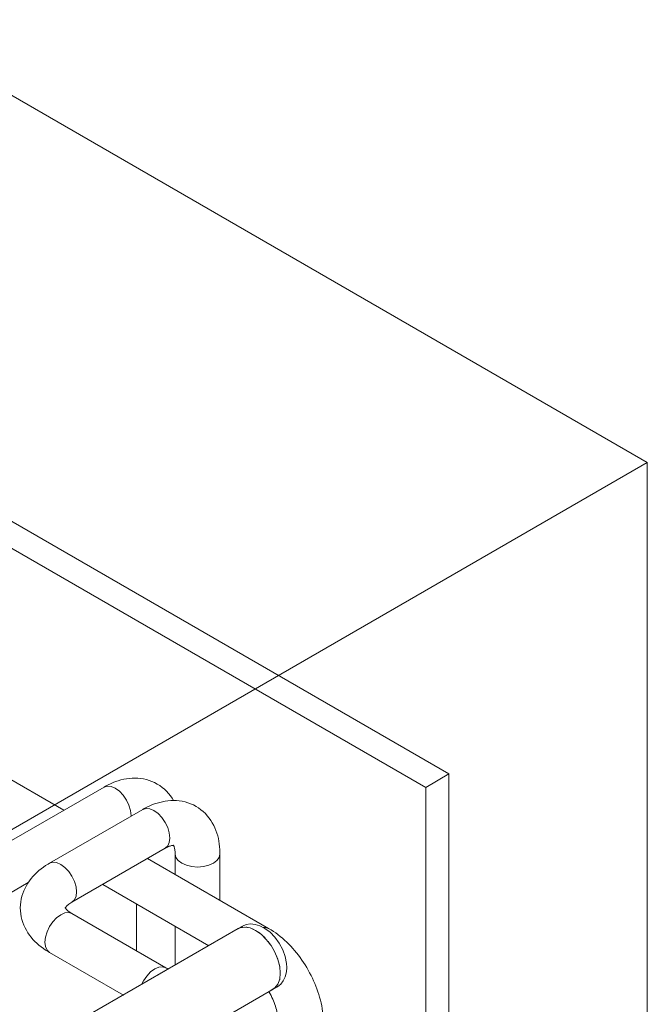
# Model space of a CAD drawing. Header units: metres. Extents: x -54598 to 1827199, y -329446 to -256744.
# Tile 449 of 474: x 227366 to 231185, y -286400 to -280412. Entities that reach past the tile are written whole.
import ezdxf

# ---------------------------------------------------------------- set-up
doc = ezdxf.new("R2010")
doc.units = ezdxf.units.M
for name, color, linetype, lineweight in [('A-WALL', 113, 'Continuous', 20), ('G-ANNO-SYMB', 7, 'Continuous', 9), ('P-PIPE', 7, 'Continuous', 20)]:
    doc.layers.add(name, color=color, linetype=linetype, lineweight=lineweight)

# ---------------------------------------------------------------- blocks, each defined once
blk = doc.blocks.new('ADSK_СтальСварка_Заглушка_ГОСТ17379-2001 - Исполнение 2-V133-AKS22')
at = {"layer": 'P-PIPE', "color": 1}
for p, q in [((19232.8, 14544.6), (19206.3, 14529.3)), ((19419.3, 14160.3), (19445.8, 14175.7))]:
    blk.add_line(p, q, dxfattribs=at)
for points in [[(19232.8, 14544.6, 0), (19255.7, 14554.1, 0), (19281.3, 14557.8, 0), (19309.3, 14555.3, 0), (19339.1, 14546.2, 0), (19370.1, 14530.1, 0), (19401.1, 14506.9, 0), (19430.5, 14476.8, 0), (19456.6, 14440.9, 0), (19477.8, 14401, 0), (19492.8, 14359.1, 0), (19500.8, 14317.7, 0), (19502.1, 14293.3, 0)], [(19197.6, 14523.4, 0), (19200, 14525.2, 0), (19213.9, 14533.1, 0)], [(19222.3, 14536.1, 0), (19227.2, 14537.3, 0), (19236, 14538.7, 0)], [(19253.7, 14538.9, 0), (19259.3, 14538.3, 0), (19268.3, 14536.6, 0)], [(19287.4, 14530.9, 0), (19294.6, 14527.9, 0), (19303, 14524, 0)], [(19322.6, 14512.7, 0), (19330.9, 14507, 0), (19338.1, 14501.6, 0)], [(19357.2, 14485.3, 0), (19366.2, 14476.6, 0), (19371.8, 14470.7, 0)], [(19389.6, 14450.1, 0), (19398.3, 14438.5, 0), (19402.3, 14432.9, 0)], [(19417.8, 14408.8, 0), (19425.5, 14395, 0), (19427.9, 14390.4, 0)], [(19440.4, 14363.4, 0), (19446.1, 14348.6, 0), (19447.3, 14345.4, 0)], [(19456.2, 14315.2, 0), (19459, 14302, 0), (19459.3, 14300.4, 0)], [(19445.8, 14175.7, 0), (19465.5, 14190.7, 0), (19481.5, 14211.1, 0), (19493.3, 14236.5, 0), (19500.4, 14266.9, 0), (19502.1, 14293.3, 0)], [(19459.5, 14220.9, 0), (19459, 14218.8, 0), (19456.2, 14208.9, 0)], [(19428, 14166.3, 0), (19425.5, 14164.4, 0), (19411.6, 14156.5, 0)], [(19447.3, 14188.9, 0), (19446.1, 14187, 0), (19440.4, 14178.8, 0)]]:
    blk.add_polyline3d(points, dxfattribs=at)
blk = doc.blocks.new('ADSK_СтальСварка_Врезка - Врезка стальная-685677-AKS22')
at = {"layer": 'P-PIPE', "color": 1}
for p, q in [((18774.3, 14286.6), (18767.2, 14290.7)), ((18781.5, 14282.5), (18774.3, 14286.6))]:
    blk.add_line(p, q, dxfattribs=at)
for points in [[(18619.2, 14189.3, 0), (18630.7, 14211.9, 0), (18650.7, 14241.2, 0), (18674, 14265.7, 0), (18699, 14284, 0), (18724, 14294.6, 0), (18747.2, 14296.9, 0), (18767.2, 14290.7, 0)], [(18757.9, 14269.6, 0), (18739, 14260.8, 0), (18720.2, 14247.8, 0)]]:
    blk.add_polyline3d(points, dxfattribs=at)
blk = doc.blocks.new('ADSK_СтальСварка_Отвод_ГОСТ17375-2001 - Исполнение 2-703165-AKS22')
at = {"layer": 'P-PIPE', "color": 1}
for points in [[(19359.4, 14536.6, 0), (19372.3, 14536.9, 0), (19392.3, 14530.8, 0)], [(19392.3, 14530.8, 0), (19406.9, 14522, 0), (19421.2, 14512.7, 0), (19435.3, 14503, 0), (19449.2, 14492.7, 0), (19462.8, 14482, 0), (19476.1, 14470.9, 0), (19489.2, 14459.3, 0), (19502, 14447.3, 0), (19514.6, 14434.9, 0), (19526.9, 14422.2, 0), (19538.9, 14409, 0), (19550.6, 14395.6, 0), (19562, 14381.8, 0), (19573.1, 14367.6, 0), (19584, 14353.2, 0), (19594.5, 14338.5, 0), (19604.6, 14323.5, 0), (19614.5, 14308.3, 0), (19623.9, 14292.8, 0), (19633.1, 14277.1, 0), (19641.8, 14261.2, 0), (19650.2, 14245.1, 0), (19658.2, 14228.9, 0), (19665.8, 14212.5, 0), (19673, 14195.9, 0), (19679.8, 14179.3, 0), (19686.1, 14162.5, 0), (19692.1, 14145.6, 0), (19697.6, 14128.7, 0), (19702.6, 14111.7, 0), (19707.2, 14094.6, 0), (19711.3, 14077.5, 0), (19714.9, 14060.4, 0), (19718, 14043.3, 0), (19720.6, 14026.1, 0), (19722.7, 14009, 0), (19724.3, 13991.9, 0), (19725.3, 13974.9, 0), (19725.7, 13957.9, 0), (19725.7, 13953.3, 0)], [(19393.1, 14146.8, 0), (19395.5, 14142.6, 0), (19401.2, 14132.2, 0), (19406.7, 14121.8, 0), (19411.9, 14111.2, 0), (19416.8, 14100.6, 0), (19421.4, 14090, 0), (19425.7, 14079.4, 0), (19429.7, 14068.8, 0), (19433.4, 14058.3, 0), (19436.8, 14047.9, 0), (19439.8, 14037.6, 0), (19442.5, 14027.4, 0), (19444.9, 14017.5, 0), (19447, 14007.7, 0), (19448.7, 13998.2, 0), (19450.1, 13988.9, 0), (19451.2, 13980, 0), (19452, 13971.4, 0), (19452.5, 13963.2, 0), (19452.7, 13955.3, 0), (19452.7, 13953.3, 0)], [(19685.7, 13897.5, 0), (19657.5, 13885, 0), (19624.6, 13877.1, 0), (19589.2, 13874.5, 0), (19553.9, 13877.1, 0), (19521, 13885, 0), (19492.7, 13897.5, 0), (19471, 13913.9, 0), (19457.4, 13932.9, 0), (19452.7, 13953.3, 0)], [(19725.7, 13953.3, 0), (19721.1, 13932.9, 0), (19707.4, 13913.9, 0), (19685.7, 13897.5, 0)]]:
    blk.add_polyline3d(points, dxfattribs=at)
blk = doc.blocks.new('ADSK_СтальСварка_Отвод_ГОСТ17375-2001 - Исполнение 2-V223-AKS22')
at = {"layer": 'P-PIPE', "color": 1}
for points in [[(18950.4, 15272.8, 0), (18934.4, 15281.3, 0), (18917.9, 15288.7, 0), (18901, 15294.9, 0), (18883.8, 15299.9, 0), (18866.4, 15303.8, 0), (18848.9, 15306.5, 0), (18831.4, 15308.1, 0), (18814, 15308.7, 0), (18796.7, 15308.2, 0), (18779.6, 15306.8, 0), (18762.6, 15304.5, 0), (18745.9, 15301.4, 0), (18729.4, 15297.4, 0), (18713.2, 15292.8, 0), (18697.2, 15287.4, 0), (18681.5, 15281.3, 0), (18666, 15274.7, 0), (18650.8, 15267.4, 0), (18635.8, 15259.5, 0), (18626.4, 15254.2, 0)], [(18950.4, 15272.8, 0), (18965.8, 15263.2, 0), (18980.4, 15252.6, 0), (18994.2, 15241.1, 0), (19007.2, 15228.7, 0), (19019.2, 15215.5, 0), (19030.3, 15201.8, 0), (19040.5, 15187.4, 0), (19049.7, 15172.6, 0), (19057.9, 15157.4, 0), (19065.3, 15141.9, 0), (19071.8, 15126, 0), (19077.4, 15110, 0), (19082.2, 15093.8, 0), (19086.3, 15077.4, 0), (19089.6, 15060.8, 0), (19092.3, 15044.2, 0), (19094.2, 15027.4, 0), (19095.5, 15010.6, 0), (19096.2, 14993.7, 0), (19096.3, 14982.9, 0)], [(18694.7, 15247.5, 0), (18669.7, 15258.1, 0), (18646.4, 15260.4, 0), (18626.4, 15254.2, 0)], [(18762.9, 15017.8, 0), (18778.2, 15032, 0), (18787.9, 15053.3, 0), (18791.2, 15080.3, 0), (18787.9, 15111, 0), (18778.2, 15143.5, 0), (18762.9, 15175.4, 0), (18742.9, 15204.7, 0), (18719.6, 15229.3, 0), (18694.7, 15247.5, 0)], [(18816, 15035.5, 0), (18815.8, 15035.5, 0), (18815.2, 15035.6, 0), (18814.2, 15035.6, 0), (18812.7, 15035.7, 0), (18810.7, 15035.6, 0), (18808.1, 15035.3, 0), (18805.1, 15034.8, 0), (18801.5, 15034.1, 0), (18797.4, 15033, 0), (18792.9, 15031.7, 0), (18788, 15029.9, 0), (18782.7, 15027.8, 0), (18777, 15025.2, 0), (18771, 15022.2, 0), (18764.6, 15018.8, 0), (18762.9, 15017.8, 0)], [(18812.2, 15037.6, 0), (18812.5, 15037.1, 0), (18813.1, 15036.3, 0)], [(18813.9, 15035, 0), (18814.8, 15033.2, 0), (18815.9, 15030.8, 0), (18817, 15027.9, 0), (18818.1, 15024.5, 0), (18819.2, 15020.5, 0), (18820.3, 15015.9, 0), (18821.3, 15010.7, 0), (18822.1, 15005, 0), (18822.7, 14998.8, 0), (18823.1, 14992.1, 0), (18823.3, 14984.9, 0), (18823.3, 14982.9, 0)], [(18863.3, 14927.2, 0), (18841.6, 14943.5, 0), (18828, 14962.5, 0), (18823.3, 14982.9, 0)], [(19096.3, 14982.9, 0), (19091.7, 14962.5, 0), (19078, 14943.5, 0), (19056.3, 14927.2, 0), (19028.1, 14914.7, 0), (18995.2, 14906.8, 0), (18959.8, 14904.1, 0), (18924.5, 14906.8, 0), (18891.6, 14914.7, 0), (18863.3, 14927.2, 0)]]:
    blk.add_polyline3d(points, dxfattribs=at)
blk = doc.blocks.new('ADSK_СтальСварка_Отвод_ГОСТ17375-2001 - Исполнение 2-V225-AKS22')
at = {"layer": 'P-PIPE', "color": 5}
for points in [[(18714.8, 15408.8, 0), (18698.8, 15417.3, 0), (18682.3, 15424.7, 0), (18665.4, 15430.9, 0), (18648.2, 15435.9, 0), (18630.8, 15439.8, 0), (18613.3, 15442.5, 0), (18595.8, 15444.1, 0), (18578.4, 15444.7, 0), (18561.1, 15444.2, 0), (18544, 15442.8, 0), (18527, 15440.5, 0), (18510.3, 15437.4, 0), (18493.8, 15433.5, 0), (18477.6, 15428.8, 0), (18461.6, 15423.4, 0), (18445.9, 15417.4, 0), (18430.4, 15410.7, 0), (18415.2, 15403.4, 0), (18400.2, 15395.5, 0), (18390.8, 15390.3, 0)], [(18459.1, 15383.5, 0), (18434.1, 15394.1, 0), (18410.8, 15396.4, 0), (18390.8, 15390.3, 0)], [(18714.8, 15408.8, 0), (18730.2, 15399.2, 0), (18744.8, 15388.6, 0), (18758.6, 15377.1, 0), (18771.6, 15364.7, 0), (18783.6, 15351.6, 0), (18794.7, 15337.8, 0), (18804.9, 15323.4, 0), (18814.1, 15308.6, 0), (18814.5, 15307.9, 0)], [(18555.5, 15212.9, 0), (18555.6, 15216.3, 0), (18552.3, 15247.1, 0), (18542.6, 15279.5, 0), (18527.3, 15311.5, 0), (18507.3, 15340.7, 0), (18484, 15365.3, 0), (18459.1, 15383.5, 0)]]:
    blk.add_polyline3d(points, dxfattribs=at)
blk = doc.blocks.new('ADSK_СтальСварка_Отвод_ГОСТ17375-2001 - Исполнение 2-V226-AKS22')
at = {"layer": 'P-PIPE', "color": 1}
for points in [[(17881.2, 14655.5, 0), (17881.9, 14673.6, 0), (17883.7, 14691.6, 0), (17886.8, 14709.3, 0), (17891.1, 14726.7, 0), (17896.4, 14743.7, 0), (17902.8, 14760.2, 0), (17910.1, 14776.2, 0), (17918.4, 14791.6, 0), (17927.4, 14806.3, 0), (17937.2, 14820.5, 0), (17947.7, 14834, 0), (17958.7, 14846.9, 0), (17970.4, 14859.2, 0), (17982.5, 14870.9, 0), (17995.2, 14882.1, 0), (18008.3, 14892.7, 0), (18021.8, 14902.7, 0), (18035.7, 14912.3, 0), (18050, 14921.3, 0), (18059.3, 14926.8, 0)], [(18059.3, 14926.8, 0), (18079.3, 14933, 0), (18102.6, 14930.7, 0), (18127.6, 14920.1, 0), (18152.5, 14901.8, 0), (18175.8, 14877.3, 0), (18195.8, 14848, 0), (18211.2, 14816.1, 0), (18220.8, 14783.6, 0), (18224.1, 14752.9, 0)], [(18224.1, 14752.9, 0), (18220.8, 14725.9, 0), (18211.2, 14704.6, 0), (18195.8, 14690.4, 0)], [(18155.5, 14656.2, 0), (18156.6, 14657.9, 0), (18158.1, 14660, 0), (18160, 14662.4, 0), (18162.4, 14665.1, 0), (18165.4, 14668.1, 0), (18168.8, 14671.3, 0), (18172.8, 14674.7, 0), (18177.3, 14678.3, 0), (18182.4, 14681.9, 0), (18188, 14685.6, 0), (18194.1, 14689.4, 0), (18195.8, 14690.4, 0)], [(17881.2, 14655.5, 0), (17881.9, 14637.4, 0), (17883.7, 14619.4, 0), (17886.8, 14601.7, 0), (17891.1, 14584.3, 0), (17896.4, 14567.3, 0), (17902.8, 14550.8, 0), (17910.1, 14534.8, 0), (17918.4, 14519.5, 0), (17927.4, 14504.7, 0), (17937.2, 14490.6, 0), (17947.7, 14477, 0), (17958.7, 14464.1, 0), (17970.4, 14451.8, 0), (17982.5, 14440.1, 0), (17995.2, 14428.9, 0), (18008.3, 14418.3, 0), (18021.8, 14408.3, 0), (18035.7, 14398.7, 0), (18050, 14389.7, 0), (18059.3, 14384.2, 0)], [(18195.8, 14620.6, 0), (18175.8, 14626.8, 0), (18152.5, 14624.5, 0), (18127.6, 14613.9, 0), (18102.6, 14595.6, 0), (18079.3, 14571.1, 0), (18059.3, 14541.8, 0), (18044, 14509.9, 0), (18034.3, 14477.4, 0), (18031, 14446.7, 0)], [(18154, 14657.8, 0), (18154, 14657.6, 0), (18154.3, 14657.1, 0), (18154.7, 14656.1, 0), (18155.5, 14654.8, 0), (18156.6, 14653.1, 0), (18158.1, 14651, 0), (18160, 14648.6, 0), (18162.4, 14645.9, 0), (18165.4, 14642.9, 0), (18168.8, 14639.7, 0), (18172.8, 14636.3, 0), (18177.3, 14632.8, 0), (18182.4, 14629.1, 0), (18188, 14625.4, 0), (18194.1, 14621.6, 0), (18195.8, 14620.6, 0)], [(18154, 14653.4, 0), (18154.3, 14653.9, 0), (18154.7, 14654.9, 0)], [(18031, 14446.7, 0), (18034.3, 14419.7, 0), (18044, 14398.4, 0), (18059.3, 14384.2, 0)]]:
    blk.add_polyline3d(points, dxfattribs=at)
blk = doc.blocks.new('fsdfasdf')
at = {"layer": 'A-WALL'}
for p, q in [((454057.2, 106442.9), (461688.2, 102037.2)), ((461546.7, 101955.6), (454057.2, 106279.6)), ((461546.7, 101955.6), (461688.2, 102037.2)), ((461688.2, 102037.2), (461688.2, 98771.2)), ((461546.7, 98689.6), (461546.7, 101955.6))]:
    blk.add_line(p, q, dxfattribs=at)
at = {"layer": 'G-ANNO-SYMB'}
for q in [(454544.3, 108752.6), (457812.6, 100997.1), (462895, 98042.3)]:
    blk.add_line((462895, 103931.4), q, dxfattribs=at)
at = {"layer": 'P-PIPE', "color": 1}
for p, q in [((459346.1, 101816.9), (457476.7, 102896.2)), ((459825.3, 101821.5), (459258.2, 101494.1)), ((459394.7, 101257.7), (459961.8, 101585.1)), ((460591.2, 101098), (459854.7, 101523.2)), ((460022.2, 101550.2), (460022.2, 101426.5)), ((460295.2, 101268.9), (460295.2, 101550.2)), ((459581.7, 101365.6), (460227.8, 100992.6)), ((459966.1, 100858), (459394.7, 101187.9)), ((460405.2, 101096.5), (459493, 100569.9)), ((460022.2, 101111.3), (460022.2, 100873.9)), ((459258.2, 100951.5), (459707.4, 100692.1)), ((459706, 100201), (460618.2, 100727.6))]:
    blk.add_line(p, q, dxfattribs=at)
at = {"layer": 'P-PIPE', "color": 5}
for p, q in [((459589.7, 101957.5), (457727, 100882.1)), ((459754.5, 101783.6), (459754.4, 101780.1)), ((457863.5, 100645.7), (459129.1, 101376.3)), ((459786.6, 101247.3), (459786.6, 100961.6))]:
    blk.add_line(p, q, dxfattribs=at)
for points in [[(459589.7, 101957.5, 0), (459609.7, 101963.7, 0), (459633, 101961.4, 0), (459658, 101950.8, 0)], [(459658, 101950.8, 0), (459682.9, 101932.5, 0), (459706.2, 101908, 0), (459726.2, 101878.7, 0), (459741.5, 101846.8, 0), (459751.2, 101814.3, 0), (459754.5, 101783.6, 0)]]:
    blk.add_polyline3d(points, dxfattribs=at)
at = {"layer": 'P-PIPE', "color": 1}
for points in [[(459825.3, 101821.5, 0), (459845.3, 101827.7, 0), (459868.6, 101825.4, 0), (459893.6, 101814.7, 0)], [(459893.6, 101814.7, 0), (459918.6, 101796.5, 0), (459941.8, 101771.9, 0), (459961.8, 101742.7, 0), (459977.2, 101710.7, 0), (459986.8, 101678.3, 0), (459990.1, 101647.6, 0)], [(459990.1, 101647.6, 0), (459986.8, 101620.6, 0), (459977.2, 101599.3, 0), (459961.8, 101585.1, 0)], [(459326.5, 101487.3, 0), (459301.5, 101497.9, 0), (459278.2, 101500.2, 0), (459258.2, 101494.1, 0)], [(460022.2, 101550.2, 0), (460026.9, 101529.8, 0), (460040.5, 101510.8, 0), (460062.2, 101494.5, 0)], [(460062.2, 101494.5, 0), (460090.5, 101481.9, 0), (460123.4, 101474.1, 0), (460158.7, 101471.4, 0), (460194.1, 101474.1, 0), (460227, 101481.9, 0), (460255.3, 101494.5, 0)], [(460255.3, 101494.5, 0), (460276.9, 101510.8, 0), (460290.6, 101529.8, 0), (460295.2, 101550.2, 0)], [(459423, 101320.1, 0), (459419.7, 101350.9, 0), (459410.1, 101383.3, 0), (459394.7, 101415.3, 0), (459374.7, 101444.5, 0), (459351.5, 101469.1, 0), (459326.5, 101487.3, 0)], [(459394.7, 101257.7, 0), (459410.1, 101271.9, 0), (459419.7, 101293.2, 0), (459423, 101320.1, 0)], [(459229.9, 101014, 0), (459233.2, 101044.7, 0), (459242.9, 101077.1, 0), (459258.2, 101109.1, 0), (459278.2, 101138.3, 0), (459301.5, 101162.9, 0), (459326.5, 101181.1, 0)], [(459326.5, 101181.1, 0), (459351.5, 101191.8, 0), (459374.7, 101194.1, 0), (459394.7, 101187.9, 0)], [(460393.9, 101088.5, 0), (460417.8, 101102.3, 0), (460446.3, 101106.5, 0), (460478.1, 101101, 0), (460511.7, 101086, 0)], [(460511.7, 101086, 0), (460545.2, 101062.3, 0), (460577, 101031, 0), (460605.6, 100993.8, 0), (460629.4, 100952.5, 0), (460647.4, 100909.2, 0), (460658.5, 100866, 0), (460662.3, 100825.1, 0)], [(460591.2, 101098, 0), (460571.2, 101104.2, 0), (460558.3, 101103.9, 0)], [(459258.2, 100951.5, 0), (459242.9, 100965.7, 0), (459233.2, 100987, 0), (459229.9, 101014, 0)], [(459897.9, 100851.2, 0), (459872.9, 100833, 0), (459849.6, 100808.4, 0), (459829.6, 100779.2, 0), (459818.2, 100756.5, 0)], [(459966.1, 100858, 0), (459946.2, 100864.1, 0), (459922.9, 100861.8, 0), (459897.9, 100851.2, 0)], [(460662.3, 100825.1, 0), (460658.5, 100788.6, 0), (460647.4, 100758.3, 0), (460629.4, 100735.7, 0), (460605.6, 100721.9, 0)]]:
    blk.add_polyline3d(points, dxfattribs=at)
at = {"layer": 'P-PIPE', "color": 5}
blk.add_blockref('ADSK_СтальСварка_Отвод_ГОСТ17375-2001 - Исполнение 2-V225-AKS22', (441198.9, 86567.3), dxfattribs=at)
at = {"layer": 'P-PIPE', "color": 1}
for name in ['ADSK_СтальСварка_Отвод_ГОСТ17375-2001 - Исполнение 2-V223-AKS22', 'ADSK_СтальСварка_Отвод_ГОСТ17375-2001 - Исполнение 2-V226-AKS22', 'ADSK_СтальСварка_Заглушка_ГОСТ17379-2001 - Исполнение 2-V133-AKS22', 'ADSK_СтальСварка_Отвод_ГОСТ17375-2001 - Исполнение 2-703165-AKS22', 'ADSK_СтальСварка_Врезка - Врезка стальная-685677-AKS22']:
    blk.add_blockref(name, (441198.9, 86567.3), dxfattribs=at)

msp = doc.modelspace()

# ---------------------------------------------------------------- block references
at = {"color": 5, "lineweight": 30}
msp.add_blockref('fsdfasdf', (-231710.1, -387036.1), dxfattribs=at)

doc.saveas('drawing.dxf')
